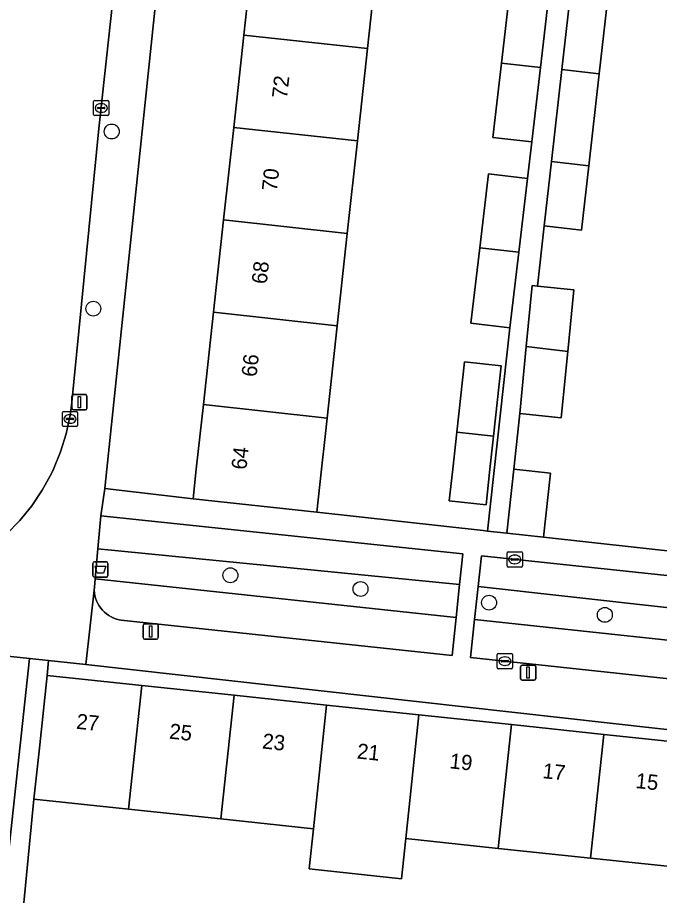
# Model space of a CAD drawing. Extents: x 162026 to 163502, y 387295 to 388169.
# Drawn here: x 162750.7 to 162792.9, y 387972 to 388029.7 of the extents above; entities that cross this region are included whole.
import ezdxf

# ---------------------------------------------------------------- set-up
doc = ezdxf.new("R2010")
doc.units = 0
for name, color, linetype in [('IMGEO_Afvalbak', 7, 'Continuous'), ('IMGEO_Boom', 7, 'Continuous'), ('IMGEO_Erf', 7, 'Continuous'), ('IMGEO_Groenvoorziening', 7, 'Continuous'), ('IMGEO_Kolk', 7, 'Continuous'), ('IMGEO_Lichtmast', 7, 'Continuous'), ('IMGEO_Muur', 7, 'Continuous'), ('IMGEO_Pand', 7, 'Continuous'), ('IMGEO_Pand_nummerreeks', 7, 'Continuous'), ('IMGEO_Rijbaan_lokaal_open', 7, 'Continuous'), ('IMGEO_Voetpad_open', 7, 'Continuous')]:
    doc.layers.add(name, color=color, linetype=linetype)

msp = doc.modelspace()

# ---------------------------------------------------------------- linework, layer by layer
at = {"layer": 'IMGEO_Afvalbak'}
for p, q in [((162755.647, 387993.011), (162755.647, 387993.811)), ((162755.647, 387993.811), (162755.647, 387993.011)), ((162755.747, 387993.911), (162756.537, 387993.911)), ((162756.537, 387993.911), (162755.747, 387993.911)), ((162756.637, 387993.811), (162756.637, 387993.011)), ((162756.637, 387993.011), (162756.637, 387993.811)), ((162756.537, 387992.911), (162755.747, 387992.911)), ((162755.747, 387992.911), (162756.537, 387992.911))]:
    msp.add_line(p, q, dxfattribs=at)
msp.add_lwpolyline([(162755.79, 387993.625), (162756.494, 387993.625), (162756.345, 387993.155), (162755.939, 387993.155), (162755.79, 387993.625)], dxfattribs=at)
for centre, start, end in [((162755.747, 387993.811), 90, 180), ((162755.747, 387993.811), 90, 180), ((162756.537, 387993.811), 0, 90), ((162756.537, 387993.811), 360, 90), ((162755.747, 387993.011), 180, 270), ((162755.747, 387993.011), 180, 270), ((162756.537, 387993.011), 270, 0), ((162756.537, 387993.011), 270, 0)]:
    msp.add_arc(centre, 0.1, start, end, dxfattribs=at)
at = {"layer": 'IMGEO_Boom'}
for centre in [(162756.889, 388022.181), (162755.675, 388010.544), (162764.688, 387993.027), (162773.24, 387992.123), (162781.693, 387991.229), (162789.301, 387990.425)]:
    msp.add_circle(centre, 0.489, dxfattribs=at)
at = {"layer": 'IMGEO_Erf'}
for points in [[(162761.692, 388049.037), (162756.568, 388000), (162756.434, 387998.722), (162762.23, 387998.059), (162762.443, 388000), (162762.909, 388004.247), (162763.574, 388010.315), (162764.239, 388016.383), (162764.904, 388022.45), (162765.57, 388028.518), (162766.235, 388034.585)], [(162774.367, 388033.694), (162773.703, 388027.626), (162773.038, 388021.558), (162772.373, 388015.491), (162771.708, 388009.423), (162771.043, 388003.355), (162770.91, 388002.138), (162770.673, 388000), (162770.36, 387997.168), (162781.305, 387995.967), (162781.595, 387995.935), (162783.06, 388009.283), (162780.498, 388009.584), (162781.079, 388014.537), (162781.65, 388019.404), (162784.213, 388019.103), (162784.493, 388021.495), (162781.931, 388021.796), (162782.502, 388026.663), (162783.016, 388031.049)], [(162789.603, 388031.948), (162788.931, 388025.976), (162788.252, 388019.93), (162787.776, 388015.697), (162785.323, 388015.973), (162784.879, 388012.021), (162787.265, 388011.786), (162786.867, 388007.732), (162786.438, 388003.379), (162783.706, 388003.648), (162783.322, 387999.99), (162785.721, 387999.727), (162785.26, 387995.533), (162794.599, 387994.508)], [(162749.323, 387967.624), (162751.48, 387987.565), (162710.775, 387991.923)]]:
    msp.add_lwpolyline(points, dxfattribs=at)
for points in [[(162782.492, 388006.784), (162781.984, 388002.155), (162781.748, 388000), (162781.49, 387997.653), (162779.071, 387997.918), (162779.3, 388000), (162779.565, 388002.42), (162780.073, 388007.049)], [(162755.181, 387987.168), (162752.738, 387987.43), (162752.633, 387986.448), (162758.859, 387985.788), (162764.934, 387985.145), (162771.009, 387984.501), (162777.084, 387983.858), (162783.159, 387983.214), (162789.234, 387982.571), (162795.308, 387981.927), (162801.532, 387981.268), (162801.339, 387979.451), (162804.85, 387979.08), (162805.118, 387981.588)], [(162804.181, 387972.767), (162794.443, 387973.799), (162788.368, 387974.442), (162782.293, 387975.086), (162776.218, 387975.73), (162775.936, 387973.084), (162769.862, 387973.731), (162770.143, 387976.373), (162764.068, 387977.017), (162757.993, 387977.661), (162751.772, 387978.32), (162750.476, 387964.948), (162751.256, 387964.872), (162751.503, 387967.118), (162756.794, 387966.535), (162761.794, 387965.984), (162761.547, 387963.737), (162763.418, 387963.554), (162763.665, 387965.8), (162768.954, 387965.217), (162773.956, 387964.666), (162773.709, 387962.419), (162802.644, 387959.086)]]:
    msp.add_lwpolyline(points, close=True, dxfattribs=at)
at = {"layer": 'IMGEO_Groenvoorziening'}
for points in [[(162756.18, 387996.943), (162755.978, 387994.754), (162779.758, 387992.425), (162779.972, 387994.427)], [(162755.978, 387994.754), (162755.796, 387992.785), (162779.525, 387990.245), (162779.758, 387992.425)], [(162781.186, 387994.298), (162780.972, 387992.298), (162805.547, 387989.555), (162805.775, 387991.698)], [(162779.525, 387990.245), (162755.796, 387992.785), (162755.745, 387992.236), (162755.742, 387992.053), (162755.755, 387991.871), (162755.785, 387991.691), (162755.83, 387991.514), (162755.891, 387991.342), (162755.967, 387991.176), (162756.058, 387991.018), (162756.162, 387990.868), (162756.28, 387990.728), (162756.409, 387990.599), (162756.55, 387990.483), (162756.7, 387990.379), (162756.859, 387990.289), (162757.025, 387990.214), (162757.198, 387990.154), (162757.375, 387990.109), (162757.498, 387990.088), (162779.259, 387987.759)], [(162780.972, 387992.298), (162780.738, 387990.115), (162805.326, 387987.484), (162805.547, 387989.555)]]:
    msp.add_lwpolyline(points, close=True, dxfattribs=at)
msp.add_lwpolyline([(162805.272, 387986.976), (162805.326, 387987.484), (162780.738, 387990.115), (162780.472, 387987.629), (162803.126, 387985.205)], dxfattribs=at)
at = {"layer": 'IMGEO_Kolk'}
for p, q in [((162755.698, 388023.299), (162755.698, 388024.151)), ((162755.773, 388024.225), (162756.625, 388024.225)), ((162756.186, 388024.005), (162756.211, 388024.005)), ((162756.699, 388024.151), (162756.699, 388023.299)), ((162755.957, 388023.719), (162755.957, 388023.731)), ((162756.395, 388023.682), (162755.997, 388023.682)), ((162756, 388023.768), (162756.398, 388023.768)), ((162756.209, 388023.445), (162756.184, 388023.445)), ((162756.441, 388023.731), (162756.441, 388023.719)), ((162756.625, 388023.225), (162755.773, 388023.225)), ((162753.718, 388003.795), (162754.57, 388003.795)), ((162753.643, 388002.869), (162753.643, 388003.721)), ((162753.902, 388003.289), (162753.902, 388003.301)), ((162754.34, 388003.252), (162753.942, 388003.252)), ((162753.945, 388003.338), (162754.343, 388003.338)), ((162754.131, 388003.575), (162754.156, 388003.575)), ((162754.386, 388003.301), (162754.386, 388003.289)), ((162754.644, 388003.721), (162754.644, 388002.869)), ((162754.57, 388002.795), (162753.718, 388002.795)), ((162754.154, 388003.015), (162754.129, 388003.015)), ((162782.953, 387994.568), (162783.805, 387994.568)), ((162782.878, 387993.642), (162782.878, 387994.494)), ((162783.137, 387994.062), (162783.137, 387994.074)), ((162783.575, 387994.025), (162783.177, 387994.025)), ((162783.18, 387994.111), (162783.578, 387994.111)), ((162783.366, 387994.348), (162783.391, 387994.348)), ((162783.621, 387994.074), (162783.621, 387994.062)), ((162783.879, 387994.494), (162783.879, 387993.642)), ((162783.805, 387993.568), (162782.953, 387993.568)), ((162783.389, 387993.788), (162783.364, 387993.788)), ((162782.232, 387986.96), (162782.232, 387987.812)), ((162782.307, 387987.886), (162783.159, 387987.886)), ((162782.72, 387987.666), (162782.745, 387987.666)), ((162783.233, 387987.812), (162783.233, 387986.96)), ((162782.491, 387987.38), (162782.491, 387987.392)), ((162782.929, 387987.343), (162782.531, 387987.343)), ((162782.534, 387987.429), (162782.932, 387987.429)), ((162782.743, 387987.106), (162782.718, 387987.106)), ((162782.975, 387987.392), (162782.975, 387987.38)), ((162783.159, 387986.886), (162782.307, 387986.886))]:
    msp.add_line(p, q, dxfattribs=at)
for points in [[(162755.698, 388023.299), (162755.698, 388024.151)], [(162755.773, 388024.225), (162756.625, 388024.225)], [(162756.699, 388024.151), (162756.699, 388023.299)], [(162756.625, 388023.225), (162755.773, 388023.225)], [(162753.718, 388003.795), (162754.57, 388003.795)], [(162753.643, 388002.869), (162753.643, 388003.721)], [(162754.644, 388003.721), (162754.644, 388002.869)], [(162754.57, 388002.795), (162753.718, 388002.795)], [(162782.953, 387994.568), (162783.805, 387994.568)], [(162782.878, 387993.642), (162782.878, 387994.494)], [(162783.879, 387994.494), (162783.879, 387993.642)], [(162783.805, 387993.568), (162782.953, 387993.568)], [(162782.232, 387986.96), (162782.232, 387987.812)], [(162782.307, 387987.886), (162783.159, 387987.886)], [(162783.233, 387987.812), (162783.233, 387986.96)], [(162783.159, 387986.886), (162782.307, 387986.886)]]:
    msp.add_lwpolyline(points, dxfattribs=at)
for centre, radius, start, end in [((162755.775, 388024.149), 0.0765, 91.55205, 178.44795), ((162755.775, 388024.149), 0.0765, 91.55205, 178.44795), ((162756.623, 388024.149), 0.0765, 1.55205, 88.44795), ((162756.623, 388024.149), 0.0765, 1.55205, 88.44795), ((162755.997, 388023.728), 0.0403, 85.87752, 175.75265), ((162755.994, 388023.718), 0.0366, 178.93798, 274.71019), ((162756.398, 388023.725), 0.043, 264.86636, 352.45326), ((162756.402, 388023.73), 0.0386, 1.73085, 96.63898), ((162755.775, 388023.301), 0.0765, 181.55205, 268.44795), ((162755.775, 388023.301), 0.0765, 181.55205, 268.44795), ((162756.623, 388023.301), 0.0765, 271.55205, 358.44795), ((162756.623, 388023.301), 0.0765, 271.55205, 358.44795), ((162753.72, 388003.719), 0.0765, 91.55205, 178.44795), ((162753.72, 388003.719), 0.0765, 91.55205, 178.44795), ((162754.568, 388003.719), 0.0765, 1.55205, 88.44795), ((162754.568, 388003.719), 0.0765, 1.55205, 88.44795), ((162753.942, 388003.298), 0.0403, 85.87752, 175.75265), ((162753.939, 388003.288), 0.0366, 178.93798, 274.71019), ((162754.343, 388003.295), 0.043, 264.86636, 352.45326), ((162754.347, 388003.3), 0.0386, 1.73085, 96.63898), ((162753.72, 388002.871), 0.0765, 181.55205, 268.44795), ((162753.72, 388002.871), 0.0765, 181.55205, 268.44795), ((162754.568, 388002.871), 0.0765, 271.55205, 358.44795), ((162754.568, 388002.871), 0.0765, 271.55205, 358.44795), ((162782.955, 387994.492), 0.0765, 91.55205, 178.44795), ((162782.955, 387994.492), 0.0765, 91.55205, 178.44795), ((162783.803, 387994.492), 0.0765, 1.55205, 88.44795), ((162783.803, 387994.492), 0.0765, 1.55205, 88.44795), ((162783.177, 387994.071), 0.0403, 85.87752, 175.75265), ((162783.174, 387994.061), 0.0366, 178.93798, 274.71019), ((162783.578, 387994.068), 0.043, 264.86636, 352.45326), ((162783.582, 387994.073), 0.0386, 1.73085, 96.63898), ((162782.955, 387993.644), 0.0765, 181.55205, 268.44795), ((162782.955, 387993.644), 0.0765, 181.55205, 268.44795), ((162783.803, 387993.644), 0.0765, 271.55205, 358.44795), ((162783.803, 387993.644), 0.0765, 271.55205, 358.44795), ((162782.309, 387987.81), 0.0765, 91.55205, 178.44795), ((162782.309, 387987.81), 0.0765, 91.55205, 178.44795), ((162783.157, 387987.81), 0.0765, 1.55205, 88.44795), ((162783.157, 387987.81), 0.0765, 1.55205, 88.44795), ((162782.531, 387987.389), 0.0403, 85.87752, 175.75265), ((162782.528, 387987.379), 0.0366, 178.93798, 274.71019), ((162782.932, 387987.386), 0.043, 264.86636, 352.45326), ((162782.936, 387987.391), 0.0386, 1.73085, 96.63898), ((162782.309, 387986.962), 0.0765, 181.55205, 268.44795), ((162782.309, 387986.962), 0.0765, 181.55205, 268.44795), ((162783.157, 387986.962), 0.0765, 271.55205, 358.44795), ((162783.157, 387986.962), 0.0765, 271.55205, 358.44795)]:
    msp.add_arc(centre, radius, start, end, dxfattribs=at)
for centre, major_axis, ratio, start_param, end_param in [((162756.185, 388023.725), (-0.387, 0.002), 0.722429, 4.712389, 7.853982), ((162756.21, 388023.725), (-0.39, 0.002), 0.717154, 1.570796, 4.712389), ((162754.13, 388003.295), (-0.387, 0.002), 0.722429, 4.712389, 7.853982), ((162754.155, 388003.295), (-0.39, 0.002), 0.717154, 1.570796, 4.712389), ((162783.365, 387994.068), (-0.387, 0.002), 0.722429, 4.712389, 7.853982), ((162783.39, 387994.068), (-0.39, 0.002), 0.717154, 1.570796, 4.712389), ((162782.719, 387987.386), (-0.387, 0.002), 0.722429, 4.712389, 7.853982), ((162782.744, 387987.386), (-0.39, 0.002), 0.717154, 1.570796, 4.712389)]:
    msp.add_ellipse(centre, major_axis=major_axis, ratio=ratio, start_param=start_param, end_param=end_param, dxfattribs=at)
at = {"layer": 'IMGEO_Lichtmast'}
for p, q in [((162754.27, 388003.993), (162754.27, 388004.793)), ((162754.27, 388004.793), (162754.27, 388003.993)), ((162754.37, 388004.893), (162755.16, 388004.893)), ((162755.16, 388004.893), (162754.37, 388004.893)), ((162755.26, 388004.793), (162755.26, 388003.993)), ((162755.26, 388003.993), (162755.26, 388004.793)), ((162755.16, 388003.893), (162754.37, 388003.893)), ((162754.37, 388003.893), (162755.16, 388003.893)), ((162758.95, 387988.93), (162758.95, 387989.73)), ((162758.95, 387989.73), (162758.95, 387988.93)), ((162759.05, 387989.83), (162759.84, 387989.83)), ((162759.84, 387989.83), (162759.05, 387989.83)), ((162759.94, 387989.73), (162759.94, 387988.93)), ((162759.94, 387988.93), (162759.94, 387989.73)), ((162759.84, 387988.83), (162759.05, 387988.83)), ((162759.05, 387988.83), (162759.84, 387988.83)), ((162783.864, 387987.132), (162784.654, 387987.132)), ((162784.654, 387987.132), (162783.864, 387987.132)), ((162783.764, 387986.232), (162783.764, 387987.032)), ((162783.764, 387987.032), (162783.764, 387986.232)), ((162784.754, 387987.032), (162784.754, 387986.232)), ((162784.754, 387986.232), (162784.754, 387987.032)), ((162784.654, 387986.132), (162783.864, 387986.132)), ((162783.864, 387986.132), (162784.654, 387986.132))]:
    msp.add_line(p, q, dxfattribs=at)
for points in [[(162754.69, 388004.768), (162754.84, 388004.768), (162754.84, 388004.018), (162754.69, 388004.018), (162754.69, 388004.768)], [(162759.37, 387989.705), (162759.52, 387989.705), (162759.52, 387988.955), (162759.37, 387988.955), (162759.37, 387989.705)], [(162784.184, 387987.007), (162784.334, 387987.007), (162784.334, 387986.257), (162784.184, 387986.257), (162784.184, 387987.007)]]:
    msp.add_lwpolyline(points, dxfattribs=at)
for centre, start, end in [((162754.37, 388004.793), 90, 180), ((162754.37, 388004.793), 90, 180), ((162755.16, 388004.793), 0, 90), ((162755.16, 388004.793), 360, 90), ((162754.37, 388003.993), 180, 270), ((162754.37, 388003.993), 180, 270), ((162755.16, 388003.993), 270, 0), ((162755.16, 388003.993), 270, 0), ((162759.05, 387989.73), 90, 180), ((162759.05, 387989.73), 90, 180), ((162759.84, 387989.73), 0, 90), ((162759.84, 387989.73), 360, 90), ((162759.05, 387988.93), 180, 270), ((162759.05, 387988.93), 180, 270), ((162759.84, 387988.93), 270, 0), ((162759.84, 387988.93), 270, 0), ((162783.864, 387987.032), 90, 180), ((162783.864, 387987.032), 90, 180), ((162784.654, 387987.032), 0, 90), ((162784.654, 387987.032), 360, 90), ((162783.864, 387986.232), 180, 270), ((162783.864, 387986.232), 180, 270), ((162784.654, 387986.232), 270, 0), ((162784.654, 387986.232), 270, 0)]:
    msp.add_arc(centre, 0.1, start, end, dxfattribs=at)
at = {"layer": 'IMGEO_Muur'}
msp.add_lwpolyline([(162770.36, 387997.168), (162781.305, 387995.967)], dxfattribs=at)
at = {"layer": 'IMGEO_Pand'}
for points in [[(162766.235, 388034.585), (162765.57, 388028.518), (162773.703, 388027.626), (162774.367, 388033.694)], [(162789.603, 388031.948), (162787.15, 388032.223), (162786.479, 388026.26), (162788.931, 388025.976)], [(162785.066, 388026.383), (162785.579, 388030.748), (162783.016, 388031.049), (162782.502, 388026.663)], [(162773.038, 388021.558), (162773.703, 388027.626), (162765.57, 388028.518), (162764.904, 388022.45)], [(162785.066, 388026.383), (162782.502, 388026.663), (162781.931, 388021.796), (162784.493, 388021.495)], [(162788.931, 388025.976), (162786.479, 388026.26), (162785.799, 388020.213), (162788.252, 388019.93)], [(162764.904, 388022.45), (162764.239, 388016.383), (162772.373, 388015.491), (162773.038, 388021.558)], [(162788.252, 388019.93), (162785.799, 388020.213), (162785.323, 388015.973), (162787.776, 388015.697)], [(162784.213, 388019.103), (162781.65, 388019.404), (162781.079, 388014.537), (162783.644, 388014.256)], [(162771.708, 388009.423), (162772.373, 388015.491), (162764.239, 388016.383), (162763.574, 388010.315)], [(162781.079, 388014.537), (162780.498, 388009.584), (162783.06, 388009.283), (162783.644, 388014.256)], [(162787.265, 388011.786), (162784.879, 388012.021), (162784.533, 388012.055), (162784.14, 388008.066), (162786.694, 388007.75), (162786.867, 388007.732)], [(162763.574, 388010.315), (162762.909, 388004.247), (162771.043, 388003.355), (162771.708, 388009.423)], [(162784.14, 388008.066), (162783.706, 388003.648), (162786.438, 388003.379), (162786.867, 388007.732), (162786.694, 388007.75)], [(162781.984, 388002.155), (162782.492, 388006.784), (162780.073, 388007.049), (162779.565, 388002.42)], [(162770.36, 387997.168), (162770.673, 388000), (162770.91, 388002.138), (162771.043, 388003.355), (162762.909, 388004.247), (162762.443, 388000), (162762.23, 387998.059)], [(162779.565, 388002.42), (162779.3, 388000), (162779.071, 387997.918), (162781.49, 387997.653), (162781.748, 388000), (162781.984, 388002.155)], [(162785.26, 387995.533), (162785.721, 387999.727), (162783.322, 387999.99), (162782.861, 387995.796)], [(162758.859, 387985.788), (162752.633, 387986.448), (162752.106, 387981.476), (162751.772, 387978.32), (162757.993, 387977.661)], [(162764.934, 387985.145), (162758.859, 387985.788), (162757.993, 387977.661), (162764.068, 387977.017)], [(162764.068, 387977.017), (162770.143, 387976.373), (162771.009, 387984.501), (162764.934, 387985.145)], [(162777.084, 387983.858), (162771.009, 387984.501), (162770.143, 387976.373), (162769.862, 387973.731), (162775.936, 387973.084), (162776.218, 387975.73)], [(162776.218, 387975.73), (162782.293, 387975.086), (162783.159, 387983.214), (162777.084, 387983.858)], [(162789.234, 387982.571), (162783.159, 387983.214), (162782.293, 387975.086), (162788.368, 387974.442)], [(162788.368, 387974.442), (162794.443, 387973.799), (162795.308, 387981.927), (162789.234, 387982.571)]]:
    msp.add_lwpolyline(points, close=True, dxfattribs=at)
at = {"layer": 'IMGEO_Rijbaan_lokaal_open'}
for points in [[(162751.635, 387997.594), (162752.325, 387998.622), (162752.921, 387999.708), (162753.06, 388000), (162753.529, 388001.145), (162753.894, 388002.327), (162754.152, 388003.537), (162754.244, 388004.18), (162756.048, 388022.376), (162758.948, 388049.11), (162760.653, 388064.827), (162762.333, 388080.317), (162762.967, 388086.234)], [(162749.994, 387995.743), (162750.856, 387996.632), (162751.635, 387997.594)]]:
    msp.add_lwpolyline(points, dxfattribs=at)
at = {"layer": 'IMGEO_Voetpad_open'}
for points in [[(162762.967, 388086.234), (162762.333, 388080.317), (162760.653, 388064.827), (162758.948, 388049.11), (162756.048, 388022.376), (162754.244, 388004.18), (162754.152, 388003.537), (162753.894, 388002.327), (162753.529, 388001.145), (162753.06, 388000), (162752.921, 387999.708), (162752.325, 387998.622), (162751.635, 387997.594), (162750.856, 387996.632), (162749.994, 387995.743)], [(162710.775, 387991.923), (162751.48, 387987.565), (162752.738, 387987.43), (162755.181, 387987.168), (162755.745, 387992.236), (162755.796, 387992.785), (162755.978, 387994.754), (162756.18, 387996.943), (162756.434, 387998.722), (162756.568, 388000), (162761.692, 388049.037), (162763.721, 388064.158)], [(162794.599, 387994.508), (162785.26, 387995.533), (162782.861, 387995.796), (162781.595, 387995.935), (162781.305, 387995.967), (162770.36, 387997.168), (162762.23, 387998.059), (162756.434, 387998.722), (162756.18, 387996.943), (162779.972, 387994.427), (162779.758, 387992.425), (162779.525, 387990.245), (162779.259, 387987.759), (162757.498, 387990.088), (162757.375, 387990.109), (162757.198, 387990.154), (162757.025, 387990.214), (162756.859, 387990.289), (162756.7, 387990.379), (162756.55, 387990.483), (162756.409, 387990.599), (162756.28, 387990.728), (162756.162, 387990.868), (162756.058, 387991.018), (162755.967, 387991.176), (162755.891, 387991.342), (162755.83, 387991.514), (162755.785, 387991.691), (162755.755, 387991.871), (162755.742, 387992.053), (162755.745, 387992.236), (162755.181, 387987.168), (162805.118, 387981.588)], [(162780.972, 387992.298), (162781.186, 387994.298), (162805.775, 387991.698)], [(162803.126, 387985.205), (162780.472, 387987.629), (162780.738, 387990.115), (162780.972, 387992.298)], [(162750.476, 387964.948), (162751.772, 387978.32), (162752.106, 387981.476), (162752.633, 387986.448), (162752.738, 387987.43), (162751.48, 387987.565), (162749.323, 387967.624)]]:
    msp.add_lwpolyline(points, dxfattribs=at)
msp.add_lwpolyline([(162785.799, 388020.213), (162786.479, 388026.26), (162787.15, 388032.223), (162787.609, 388036.308), (162786.725, 388036.413), (162786.146, 388036.482), (162785.787, 388033.47), (162785.579, 388030.748), (162785.066, 388026.383), (162784.493, 388021.495), (162784.213, 388019.103), (162783.644, 388014.256), (162783.06, 388009.283), (162781.595, 387995.935), (162782.861, 387995.796), (162783.322, 387999.99), (162783.706, 388003.648), (162784.14, 388008.066), (162784.533, 388012.055), (162784.879, 388012.021), (162785.323, 388015.973)], close=True, dxfattribs=at)

# ---------------------------------------------------------------- texts
at = {"layer": 'IMGEO_Pand_nummerreeks'}
for s, rotation, p in [('72', 83.74323, (162768.408, 388024.315)), ('70', 83.74323, (162767.74, 388018.224)), ('68', 83.74323, (162767.072, 388012.126)), ('66', 83.74323, (162766.403, 388006.026)), ('64', 83.74323, (162765.735, 387999.929)), ('27', 353.95306, (162754.523, 387982.949)), ('25', 353.95306, (162760.635, 387982.302)), ('23', 353.95306, (162766.747, 387981.654)), ('21', 353.9553, (162772.972, 387980.995)), ('19', 353.95306, (162779.062, 387980.35)), ('17', 353.95306, (162785.175, 387979.703)), ('15', 353.95306, (162791.287, 387979.055))]:
    msp.add_text(s, height=1, rotation=rotation, dxfattribs=at).set_placement(p)

doc.saveas('drawing.dxf')
